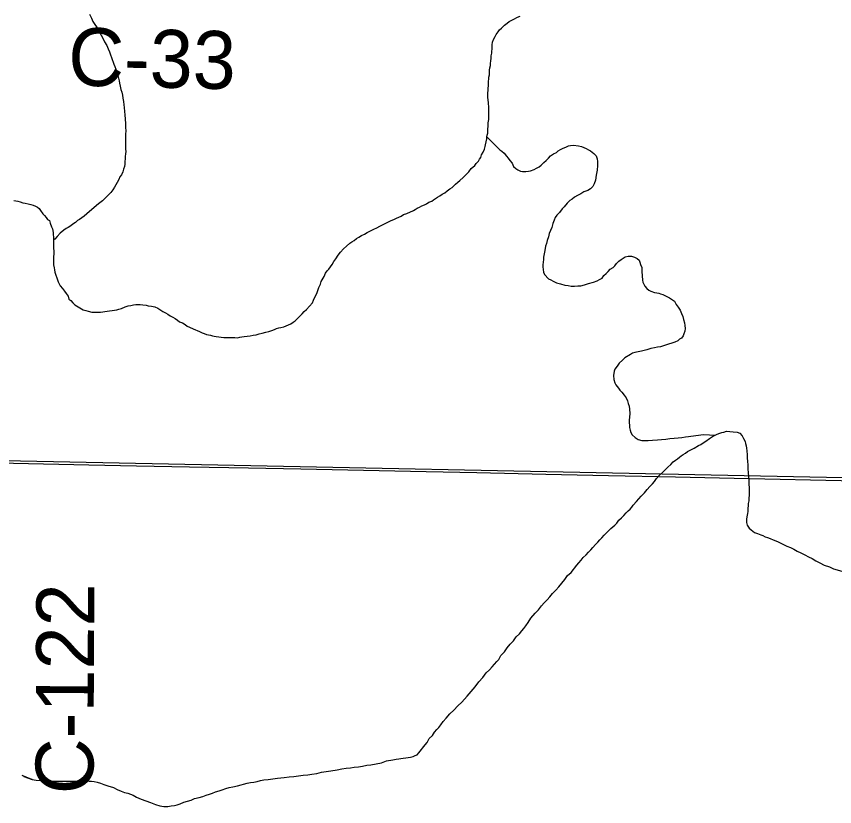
# Model space of a CAD drawing. Extents: x 2.4 to 73.1, y 4.5 to 25.6.
# Drawn here: x 42.1249 to 42.5268, y 22.0012 to 22.3893 of the extents above; entities that cross this region are included whole.
import ezdxf

# ---------------------------------------------------------------- set-up
doc = ezdxf.new("R2010")
doc.units = 0
for name, color, linetype in [('GM_X_County_Road', 7, 'Continuous'), ('GM_X_County_Road_Text', 7, 'Continuous'), ('GM_X_Minor_River', 7, 'Continuous'), ('GM_X_Section', 7, 'Continuous')]:
    doc.layers.add(name, color=color, linetype=linetype)

msp = doc.modelspace()

# ---------------------------------------------------------------- linework, layer by layer
at = {"layer": 'GM_X_County_Road'}
msp.add_lwpolyline([(42.07899, 22.17077), (42.16048, 22.169), (42.18379, 22.16849), (42.20989, 22.16797), (42.2388, 22.1675), (42.26459, 22.16705), (42.32613, 22.1658), (42.35099, 22.16525), (42.38487, 22.16451), (42.41564, 22.16385), (42.44858, 22.16317), (42.47748, 22.16246), (42.53746, 22.16115), (42.57196, 22.16046), (42.57968, 22.16031)], dxfattribs=at)
at = {"layer": 'GM_X_Minor_River'}
for points in [[(42.16082, 22.39033), (42.16174, 22.38841), (42.16248, 22.38669), (42.16341, 22.38535), (42.16415, 22.3842), (42.1647, 22.38324), (42.16526, 22.38228), (42.16581, 22.38113), (42.16655, 22.37998), (42.16729, 22.37864), (42.16821, 22.37672), (42.16933, 22.37499), (42.16987, 22.37328), (42.17061, 22.37193), (42.17116, 22.3704), (42.17152, 22.36907), (42.1728, 22.36582), (42.17316, 22.36467), (42.17371, 22.36333), (42.17407, 22.36181), (42.17461, 22.36028), (42.17497, 22.35894), (42.17533, 22.35761), (42.17551, 22.35647), (42.17586, 22.35494), (42.17622, 22.35341), (42.17658, 22.35208), (42.17693, 22.35055), (42.1771, 22.34903), (42.17746, 22.3475), (42.17762, 22.34579), (42.17779, 22.34446), (42.17795, 22.34256), (42.17811, 22.34084), (42.17827, 22.33875), (42.17843, 22.33666), (42.1784, 22.33476), (42.17856, 22.33305), (42.17853, 22.33134), (42.17851, 22.32982), (42.17849, 22.3283), (42.17847, 22.32697), (42.17844, 22.32545), (42.17842, 22.32412), (42.17859, 22.32297), (42.17839, 22.32184), (42.17837, 22.32051), (42.17835, 22.31937), (42.17814, 22.31804), (42.17812, 22.31671), (42.17791, 22.31558), (42.17751, 22.31425), (42.17711, 22.31293), (42.17651, 22.31142), (42.17574, 22.31048), (42.17514, 22.30916), (42.17436, 22.30765), (42.17377, 22.30652), (42.17299, 22.30539), (42.17221, 22.30408), (42.17124, 22.30276), (42.17008, 22.30164), (42.16912, 22.3007), (42.16834, 22.29977), (42.16718, 22.29864), (42.16526, 22.29715), (42.16082, 22.29342), (42.15948, 22.29231), (42.15813, 22.29119), (42.15697, 22.29026), (42.15582, 22.28951), (42.15486, 22.28896), (42.15389, 22.28803), (42.15255, 22.28729), (42.15159, 22.28635), (42.15024, 22.28561), (42.14928, 22.28506), (42.14813, 22.28432), (42.14639, 22.28282), (42.14485, 22.28114), (42.14368, 22.27983), (42.1433, 22.27945), (42.1433, 22.27964)], [(42.34578, 22.31158), (42.34713, 22.31289), (42.3483, 22.31458), (42.35003, 22.31608), (42.35062, 22.31702), (42.35178, 22.31814), (42.35236, 22.31908), (42.35295, 22.32002), (42.35335, 22.32135), (42.35413, 22.32266), (42.35472, 22.32398), (42.35512, 22.32531), (42.35533, 22.32625), (42.35594, 22.32909), (42.35596, 22.33004), (42.35616, 22.33099), (42.35637, 22.33194), (42.35638, 22.33289), (42.3564, 22.33384), (42.35661, 22.33535), (42.35664, 22.33706), (42.35685, 22.33858), (42.35687, 22.33953), (42.35689, 22.34105), (42.35691, 22.34219), (42.35693, 22.34333), (42.35694, 22.34447), (42.35679, 22.34675), (42.35662, 22.34827), (42.35645, 22.34942), (42.35647, 22.35075), (42.35649, 22.3517), (42.35651, 22.35284), (42.35652, 22.35379), (42.35673, 22.3553), (42.35675, 22.35644), (42.35699, 22.35948), (42.3572, 22.36062), (42.35722, 22.36194), (42.35723, 22.36289), (42.35744, 22.36403), (42.35765, 22.36517), (42.35766, 22.36612), (42.35788, 22.36744), (42.35808, 22.36858), (42.3581, 22.36991), (42.35832, 22.37124), (42.35833, 22.37219), (42.35853, 22.37313), (42.35855, 22.37427), (42.35857, 22.37522), (42.35878, 22.37655), (42.35918, 22.37787), (42.35996, 22.37938), (42.36055, 22.38032), (42.36152, 22.38164), (42.36211, 22.38258), (42.36307, 22.38351), (42.36462, 22.38501), (42.36596, 22.38594), (42.36692, 22.38668), (42.36789, 22.38724), (42.36923, 22.38797), (42.37095, 22.3889), (42.37229, 22.38945)], [(42.35596, 22.33004), (42.36232, 22.32367), (42.36327, 22.32309), (42.36439, 22.32212), (42.36551, 22.32058), (42.36644, 22.31962), (42.36719, 22.31847), (42.36831, 22.31712), (42.36904, 22.31559), (42.37017, 22.31462), (42.37111, 22.31384), (42.37243, 22.31325), (42.37338, 22.31305), (42.37509, 22.31302), (42.37642, 22.31319), (42.37738, 22.31336), (42.3791, 22.3141), (42.38025, 22.31465), (42.38159, 22.31539), (42.38256, 22.31613), (42.38391, 22.31744), (42.38507, 22.31856), (42.38623, 22.31968), (42.38719, 22.32081), (42.38873, 22.32173), (42.39007, 22.32247), (42.39103, 22.32322), (42.39219, 22.32396), (42.39334, 22.32451), (42.39468, 22.32506), (42.39602, 22.32561), (42.39697, 22.32578), (42.3985, 22.32595), (42.40096, 22.32572), (42.40248, 22.32532), (42.40361, 22.32492), (42.40475, 22.32433), (42.40588, 22.32374), (42.40682, 22.32316), (42.40851, 22.32199), (42.40964, 22.32083), (42.41018, 22.3193), (42.41035, 22.31797), (42.41032, 22.31607), (42.4101, 22.3138), (42.40968, 22.31133), (42.40926, 22.30887), (42.40866, 22.30698), (42.40807, 22.30566), (42.40691, 22.30453), (42.40557, 22.3038), (42.40365, 22.30307), (42.40212, 22.30214), (42.40039, 22.30122), (42.39905, 22.30048), (42.39789, 22.29955), (42.39674, 22.29881), (42.39539, 22.2975), (42.39384, 22.29581), (42.39287, 22.29469), (42.3917, 22.293), (42.39035, 22.29169), (42.38957, 22.29056), (42.38898, 22.28924), (42.38838, 22.28754), (42.38778, 22.28565), (42.38719, 22.28414), (42.3866, 22.28263), (42.38619, 22.28092), (42.38559, 22.27922), (42.38519, 22.27771), (42.38479, 22.27638), (42.38437, 22.2743), (42.38416, 22.2726), (42.38375, 22.27108), (42.38373, 22.26994), (42.3835, 22.26728), (42.38349, 22.26633), (42.38366, 22.265), (42.38383, 22.26367), (42.38419, 22.26252), (42.38625, 22.2604), (42.38738, 22.25981), (42.38851, 22.25922), (42.39021, 22.25844), (42.3921, 22.25784), (42.39419, 22.25724), (42.39589, 22.25702), (42.39741, 22.2568), (42.39893, 22.25678), (42.40065, 22.25694), (42.40217, 22.25692), (42.40389, 22.25746), (42.4058, 22.258), (42.40828, 22.25872), (42.41019, 22.25945), (42.41134, 22.26), (42.4125, 22.26074), (42.41347, 22.26206), (42.41462, 22.26299), (42.41559, 22.26393)], [(42.22206, 22.23222), (42.223, 22.23202), (42.22433, 22.23181), (42.22547, 22.23179), (42.2268, 22.23158), (42.22813, 22.23156), (42.22946, 22.23154), (42.23079, 22.23151), (42.23212, 22.23149), (42.23346, 22.23147), (42.2346, 22.23164), (42.23555, 22.23182), (42.2367, 22.23199), (42.23822, 22.23216), (42.23975, 22.23232), (42.24108, 22.23268), (42.24261, 22.23285), (42.24414, 22.23339), (42.24566, 22.23375), (42.24738, 22.2341), (42.24891, 22.23446), (42.25025, 22.23501), (42.25159, 22.23555), (42.25254, 22.23592), (42.25369, 22.23628), (42.25483, 22.23645), (42.25617, 22.23681), (42.25732, 22.23736), (42.25847, 22.23773), (42.25962, 22.23828), (42.26077, 22.23902), (42.26173, 22.23976), (42.26309, 22.24107), (42.26405, 22.24201), (42.26521, 22.24313), (42.26618, 22.24425), (42.26734, 22.24538), (42.27024, 22.24856), (42.27083, 22.24988), (42.27162, 22.25177), (42.2724, 22.25309), (42.2734, 22.25611), (42.27419, 22.25781), (42.27459, 22.25913), (42.27596, 22.26158), (42.27674, 22.26309), (42.27752, 22.26422), (42.2783, 22.26515), (42.27907, 22.26628), (42.28004, 22.26741), (42.28083, 22.26891), (42.2818, 22.27023), (42.28297, 22.27192), (42.28413, 22.27342), (42.28549, 22.27511), (42.28703, 22.27641), (42.28858, 22.27791), (42.28954, 22.27846), (42.29069, 22.27921), (42.29184, 22.28014), (42.293, 22.28088), (42.29434, 22.28162), (42.29587, 22.28235), (42.29722, 22.28309), (42.29875, 22.28402), (42.30048, 22.28475), (42.30182, 22.28549), (42.30335, 22.28623), (42.30469, 22.28697), (42.30603, 22.28751), (42.30738, 22.28825), (42.30891, 22.28899), (42.31025, 22.28954), (42.31159, 22.29009), (42.31274, 22.29064), (42.31389, 22.29119), (42.31504, 22.29193), (42.31657, 22.29248), (42.31983, 22.29395), (42.32079, 22.2945), (42.32175, 22.29506), (42.3229, 22.29561), (42.32405, 22.29616), (42.32539, 22.29671), (42.32635, 22.29726), (42.3275, 22.298), (42.32884, 22.29855), (42.3298, 22.29911), (42.33172, 22.30041), (42.33287, 22.30115), (42.33403, 22.30189), (42.33537, 22.30263), (42.33652, 22.30356), (42.33768, 22.30449), (42.33883, 22.30523), (42.3398, 22.30598), (42.34057, 22.30692), (42.34173, 22.30785), (42.34269, 22.30859), (42.34423, 22.31009), (42.34578, 22.31158)], [(42.12363, 22.29876), (42.12553, 22.29855), (42.12666, 22.29815), (42.12799, 22.29774), (42.12913, 22.29754), (42.13064, 22.29713), (42.13197, 22.29692), (42.13311, 22.29653), (42.13424, 22.29613), (42.13518, 22.29554), (42.13612, 22.29496), (42.13668, 22.294), (42.13779, 22.29227), (42.13873, 22.2915), (42.13948, 22.29053), (42.14022, 22.28957), (42.14117, 22.28899), (42.14153, 22.28765), (42.14207, 22.28593), (42.14262, 22.28497), (42.14298, 22.28307), (42.14296, 22.28212), (42.14313, 22.28078), (42.14311, 22.27946), (42.14309, 22.27851), (42.14308, 22.27737), (42.14306, 22.27623), (42.14304, 22.27528), (42.14321, 22.27413), (42.14319, 22.2728), (42.14317, 22.27109), (42.14315, 22.27014), (42.14313, 22.269), (42.14311, 22.2673), (42.14346, 22.26577), (42.14364, 22.26482), (42.14381, 22.26367), (42.14417, 22.26215), (42.14472, 22.26081), (42.14545, 22.2589), (42.14637, 22.25698), (42.14749, 22.25563), (42.14842, 22.25429), (42.14935, 22.25313), (42.15028, 22.25179), (42.15064, 22.25046), (42.15158, 22.24968), (42.15251, 22.24853), (42.15364, 22.24756), (42.1576, 22.24521), (42.15892, 22.24481), (42.16006, 22.24442), (42.16195, 22.24401), (42.16347, 22.24398), (42.1648, 22.24396), (42.16614, 22.24394), (42.16728, 22.24411), (42.16823, 22.24429), (42.16938, 22.24446), (42.17052, 22.24463), (42.17185, 22.2448), (42.173, 22.24497), (42.17414, 22.24514), (42.1751, 22.24551), (42.17644, 22.24587), (42.17835, 22.2466), (42.17969, 22.24715), (42.18102, 22.24731), (42.18236, 22.24767), (42.1835, 22.24784), (42.18464, 22.24783), (42.18559, 22.24781), (42.18692, 22.2476), (42.18863, 22.24738), (42.18958, 22.24718), (42.19129, 22.24696), (42.1928, 22.24656), (42.19431, 22.24596), (42.19582, 22.24499), (42.19676, 22.2444), (42.19808, 22.24362), (42.19921, 22.24304), (42.20034, 22.24226), (42.20166, 22.24148), (42.20279, 22.24089), (42.20392, 22.24011), (42.20505, 22.23933), (42.20637, 22.23874), (42.20769, 22.23796), (42.20882, 22.23718), (42.20995, 22.2366), (42.21165, 22.23581), (42.21486, 22.23443), (42.21619, 22.23384), (42.21713, 22.23344), (42.21827, 22.23304), (42.21921, 22.23284), (42.22016, 22.23263), (42.22111, 22.23243), (42.22206, 22.23222)], [(42.41559, 22.26393), (42.41656, 22.26505), (42.41791, 22.26598), (42.41887, 22.26672), (42.41965, 22.26785), (42.4208, 22.26897), (42.42196, 22.2699), (42.42292, 22.27046), (42.42388, 22.27121), (42.42541, 22.27156), (42.42693, 22.27154), (42.42844, 22.27094), (42.42976, 22.27035), (42.4307, 22.26958), (42.43107, 22.26862), (42.43143, 22.26747), (42.43198, 22.26595), (42.43214, 22.26404), (42.43245, 22.25967), (42.43263, 22.25872), (42.43299, 22.25776), (42.43355, 22.2568), (42.43448, 22.25565), (42.43542, 22.25487), (42.43655, 22.25428), (42.43825, 22.25369), (42.43939, 22.25348), (42.44034, 22.25327), (42.44129, 22.25307), (42.44242, 22.25267), (42.44374, 22.25208), (42.44468, 22.25149), (42.44563, 22.2511), (42.44657, 22.25032), (42.44807, 22.24935), (42.449, 22.24781), (42.44993, 22.24647), (42.45086, 22.24494), (42.45159, 22.2434), (42.45214, 22.24187), (42.4525, 22.24035), (42.45304, 22.23882), (42.45321, 22.23749), (42.45338, 22.23597), (42.45317, 22.23464), (42.45277, 22.23331), (42.45237, 22.23237), (42.45159, 22.23124), (42.45063, 22.23069), (42.44967, 22.22994), (42.44833, 22.22921), (42.4468, 22.22885), (42.44508, 22.22831), (42.44317, 22.22758), (42.44126, 22.22704), (42.43973, 22.22687), (42.43821, 22.22652), (42.43649, 22.22616), (42.43458, 22.22543), (42.43191, 22.22491), (42.43019, 22.22455), (42.42866, 22.2242), (42.42751, 22.22384), (42.42655, 22.22328), (42.42368, 22.22162), (42.42252, 22.22049), (42.42097, 22.219), (42.42, 22.21749), (42.41883, 22.21599), (42.41844, 22.21505), (42.41822, 22.21296), (42.41837, 22.21087), (42.41873, 22.20934), (42.41928, 22.20838), (42.42059, 22.20665), (42.42133, 22.20569), (42.42227, 22.20473), (42.42339, 22.20319), (42.42432, 22.20185), (42.42506, 22.2005), (42.42542, 22.19917), (42.42578, 22.19783), (42.42594, 22.19631), (42.4261, 22.19422), (42.42607, 22.19251), (42.42586, 22.19099), (42.42584, 22.18966), (42.42601, 22.18852), (42.42599, 22.18738), (42.42635, 22.18604), (42.42671, 22.1849), (42.42727, 22.18375), (42.42877, 22.18239), (42.43027, 22.18142), (42.43198, 22.18101), (42.4335, 22.18099), (42.43521, 22.18096), (42.43731, 22.18112), (42.43978, 22.18127), (42.44169, 22.18143), (42.44378, 22.18159)], [(42.45145, 22.17348), (42.45241, 22.17404), (42.45356, 22.17478), (42.45452, 22.17553), (42.45778, 22.17718), (42.4599, 22.17848), (42.46105, 22.17903), (42.4622, 22.17977), (42.46354, 22.1807), (42.46528, 22.18201), (42.46681, 22.18293), (42.46816, 22.18367), (42.46911, 22.18403), (42.47045, 22.18458), (42.47141, 22.18495), (42.47236, 22.18512), (42.4737, 22.18548), (42.47522, 22.18546), (42.47693, 22.18524), (42.47883, 22.18502), (42.48015, 22.18462), (42.48127, 22.18327), (42.48201, 22.18193), (42.48275, 22.1804), (42.48292, 22.17945), (42.48329, 22.1783), (42.48346, 22.17716), (42.48363, 22.17582), (42.48379, 22.17392), (42.48376, 22.1724), (42.48393, 22.17069), (42.48409, 22.16898), (42.48406, 22.16708), (42.48422, 22.16517), (42.48438, 22.16327), (42.48454, 22.16118), (42.48484, 22.15604), (42.48481, 22.15414), (42.4846, 22.15263), (42.48457, 22.1513), (42.48436, 22.14997), (42.48435, 22.14883), (42.48414, 22.14769), (42.48411, 22.14617), (42.48391, 22.14504), (42.48369, 22.14352), (42.48348, 22.14238), (42.48346, 22.14068), (42.48382, 22.13934), (42.48475, 22.13799), (42.48568, 22.13703), (42.48738, 22.13586), (42.48889, 22.13527), (42.49059, 22.13467), (42.49153, 22.13428), (42.49267, 22.13369), (42.4938, 22.13329), (42.49513, 22.13289), (42.49664, 22.13211), (42.49872, 22.13131), (42.50136, 22.13013), (42.50325, 22.12915), (42.50514, 22.12836), (42.50664, 22.12758), (42.50834, 22.1266), (42.51023, 22.12581), (42.51212, 22.12483), (42.514, 22.12385), (42.5157, 22.12306), (42.51759, 22.12189), (42.51947, 22.12091), (42.52155, 22.11974), (42.5242, 22.11894), (42.52627, 22.11796), (42.53025, 22.11675)], [(42.44378, 22.18159), (42.44588, 22.18193), (42.44797, 22.18209), (42.44987, 22.18225), (42.45178, 22.18241), (42.4535, 22.18276), (42.45502, 22.18293), (42.45617, 22.1831), (42.4575, 22.18327), (42.46112, 22.18378), (42.46245, 22.18395), (42.46816, 22.18367)], [(42.46308, 22.18394), (42.46303, 22.18394)], [(42.31847, 22.02549), (42.31981, 22.02585), (42.32077, 22.02621), (42.32172, 22.02658), (42.3225, 22.02751), (42.3256, 22.03145), (42.32657, 22.03258), (42.32756, 22.03465), (42.32929, 22.03615), (42.33027, 22.03765), (42.33143, 22.03896), (42.3324, 22.04009), (42.33337, 22.0414), (42.33453, 22.0429), (42.33589, 22.04459), (42.33782, 22.04665), (42.33976, 22.04852), (42.34169, 22.05058), (42.34362, 22.05245), (42.34633, 22.05545), (42.34827, 22.0577), (42.3502, 22.05995), (42.35195, 22.06239), (42.35389, 22.06464), (42.35564, 22.06689), (42.35718, 22.06838), (42.35854, 22.06988), (42.3597, 22.0712), (42.36086, 22.07251), (42.36183, 22.07344), (42.36281, 22.07533), (42.36455, 22.0772), (42.36591, 22.07908), (42.36746, 22.08095), (42.36901, 22.08264), (42.37037, 22.08452), (42.37191, 22.08601), (42.37308, 22.08751), (42.37405, 22.08864), (42.37502, 22.08995), (42.37619, 22.09164), (42.37755, 22.09371), (42.37968, 22.09615), (42.38123, 22.09783), (42.38278, 22.09971), (42.38413, 22.10121), (42.38549, 22.10271), (42.38684, 22.10421), (42.3882, 22.10589), (42.38975, 22.10739), (42.39129, 22.10908), (42.39284, 22.11095), (42.3942, 22.11264), (42.39557, 22.11471), (42.3973, 22.1162), (42.40021, 22.11976), (42.40118, 22.12089), (42.40234, 22.1222), (42.40331, 22.12352), (42.40466, 22.12482), (42.40582, 22.12614), (42.40698, 22.12726), (42.40795, 22.12838), (42.40931, 22.12988), (42.41046, 22.131), (42.41143, 22.13213), (42.4124, 22.13325), (42.41356, 22.13456), (42.41472, 22.13569), (42.41588, 22.13681), (42.41685, 22.13774), (42.41781, 22.13849), (42.41877, 22.13942), (42.41974, 22.14036), (42.42071, 22.14186), (42.42206, 22.14298), (42.42322, 22.1441), (42.42438, 22.14541), (42.42535, 22.14635), (42.42632, 22.14728), (42.42709, 22.14822), (42.42787, 22.14916), (42.42942, 22.15103), (42.43058, 22.15235), (42.43174, 22.15366), (42.43329, 22.15534), (42.43464, 22.15684), (42.436, 22.15834), (42.43735, 22.15965), (42.43832, 22.16077), (42.43929, 22.16228), (42.44065, 22.16378), (42.44219, 22.16527), (42.44354, 22.16658), (42.4449, 22.16789), (42.44625, 22.1692), (42.44741, 22.17051), (42.44856, 22.17125), (42.44952, 22.17199), (42.45049, 22.17274), (42.45145, 22.17348)], [(42.12758, 22.01654), (42.13268, 22.01456), (42.12852, 22.01596), (42.13268, 22.01456), (42.13458, 22.01415), (42.13705, 22.01392), (42.13857, 22.01371), (42.14028, 22.01368), (42.14218, 22.01365), (42.14408, 22.01362), (42.14598, 22.01359), (42.15074, 22.01371), (42.15188, 22.01369), (42.15321, 22.01367), (42.15473, 22.01364), (42.15606, 22.01362), (42.15739, 22.0136), (42.15853, 22.01358), (42.15949, 22.01376), (42.16063, 22.01374), (42.16177, 22.01372), (42.1631, 22.01351), (42.16461, 22.0131), (42.16613, 22.0127), (42.16783, 22.0121), (42.16972, 22.01131), (42.17256, 22.01051), (42.17444, 22.00953), (42.17634, 22.00874), (42.17804, 22.00814), (42.17955, 22.00774), (42.18088, 22.00734), (42.1822, 22.00675), (42.1839, 22.00577), (42.18616, 22.00478), (42.18843, 22.00399), (42.1907, 22.00319), (42.19316, 22.0022), (42.19524, 22.0016), (42.19733, 22.00119), (42.19923, 22.00116), (42.20094, 22.00151), (42.20247, 22.00167), (42.20381, 22.00203), (42.20534, 22.00258), (42.20706, 22.00331), (42.20897, 22.00385), (42.21069, 22.0044), (42.21241, 22.00513), (42.2147, 22.00566), (42.21642, 22.0062), (42.21814, 22.00675), (42.21967, 22.00729), (42.2212, 22.00784), (42.22273, 22.00838), (42.22445, 22.00893), (42.22598, 22.00947), (42.2277, 22.01002), (42.22942, 22.01056), (42.23114, 22.01091), (42.23343, 22.01144), (42.23821, 22.0127), (42.23992, 22.01305), (42.24145, 22.01322), (42.24317, 22.01357), (42.24469, 22.01393), (42.24641, 22.01428), (42.2485, 22.01444), (42.25079, 22.01478), (42.25308, 22.01512), (42.25632, 22.01545), (42.2588, 22.01579), (42.26108, 22.01595), (42.26337, 22.01629), (42.26566, 22.01663), (42.26794, 22.01679), (42.27004, 22.01713), (42.27251, 22.01747), (42.2748, 22.01801), (42.27709, 22.01835), (42.27938, 22.0187), (42.28243, 22.01922), (42.28472, 22.01975), (42.28682, 22.0201), (42.28891, 22.02026), (42.29082, 22.02061), (42.29292, 22.02076), (42.29482, 22.02111), (42.29692, 22.02146), (42.29901, 22.02162), (42.3015, 22.02215), (42.30417, 22.02267), (42.30665, 22.02358), (42.3097, 22.02411), (42.31142, 22.02446), (42.31276, 22.02463), (42.31371, 22.0248), (42.31485, 22.02497), (42.31619, 22.02514), (42.31733, 22.02532), (42.31847, 22.02549)]]:
    msp.add_lwpolyline(points, dxfattribs=at)
at = {"layer": 'GM_X_Section'}
msp.add_lwpolyline([(42.59116, 22.66092), (42.57919, 22.16162), (42.07833, 22.17173), (42.09483, 22.66998)], close=True, dxfattribs=at)

# ---------------------------------------------------------------- texts
at = {"layer": 'GM_X_County_Road_Text'}
for s, rotation, p in [('C-33', 358.6287, (42.15003, 22.35541)), ('C-122', 89.7243, (42.16266, 22.00722))]:
    msp.add_text(s, height=0.028409, rotation=rotation, dxfattribs=at).set_placement(p)

doc.saveas('drawing.dxf')
